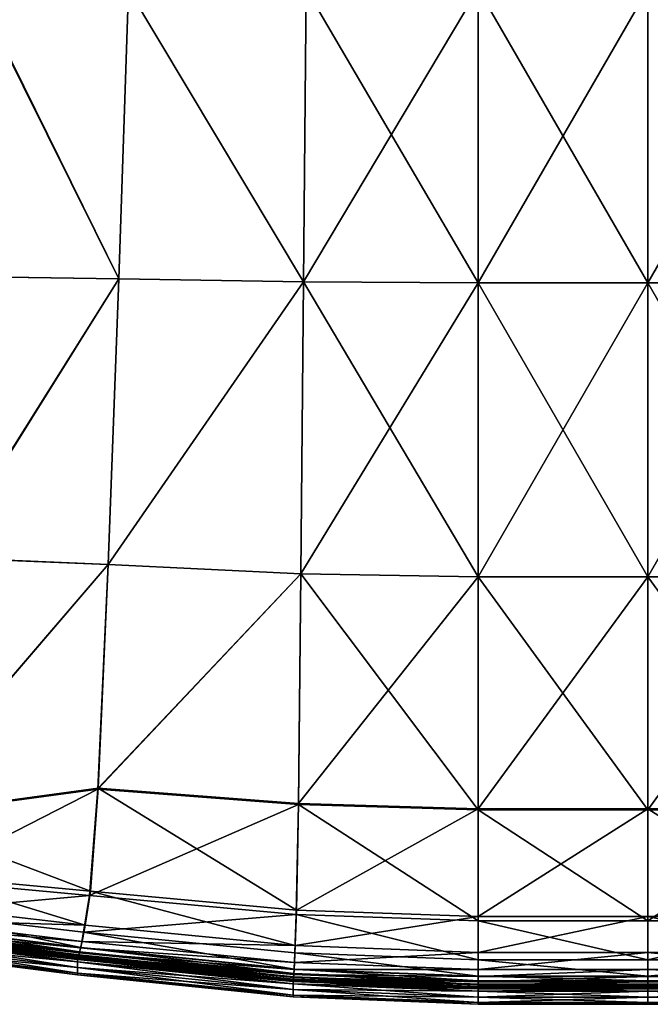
# Model space of a CAD drawing. Header units: millimetres. Extents: x 2387 to 13955, y -4964 to 364.
# Tile 442 of 656: x 6421 to 6661, y -3456 to -3082. Entities that reach past the tile are written whole.
import ezdxf

# ---------------------------------------------------------------- set-up
doc = ezdxf.new("R2010")
doc.units = ezdxf.units.MM
doc.header["$MEASUREMENT"] = 0
doc.layers.add('Predefinito', color=7, linetype='Continuous', true_color=0x000000)

msp = doc.modelspace()

# ---------------------------------------------------------------- linework, layer by layer
at = {"layer": 'Predefinito'}
for points in [[(6459.06, -3180.7, 293.4), (6398.71, -3179.86, 293.4), (6404.4, -3070.81, 293.4)], [(6404.82, -3070.77, 450.76), (6399.13, -3179.78, 453.23), (6459.06, -3180.7, 455.57)], [(6404.4, -3070.81, 293.4), (6462.8, -3070.71, 293.4), (6459.06, -3180.7, 293.4)], [(6459.06, -3180.7, 455.57), (6462.8, -3070.71, 452.75), (6404.82, -3070.77, 450.76)], [(6462.8, -3070.71, 452.75), (6459.06, -3180.7, 455.57), (6529.16, -3181.87, 455.57)], [(6529.16, -3181.87, 293.4), (6459.06, -3180.7, 293.4), (6462.8, -3070.71, 293.4)], [(6529.16, -3181.87, 455.57), (6530.1, -3070.69, 452.75), (6462.8, -3070.71, 452.75)], [(6462.8, -3070.71, 293.4), (6530.1, -3070.69, 293.4), (6529.16, -3181.87, 293.4)], [(6595.43, -3070.68, 452.75), (6530.1, -3070.69, 452.75), (6529.16, -3181.87, 455.57)], [(6529.16, -3181.87, 455.57), (6595.43, -3182.26, 455.57), (6595.43, -3070.68, 452.75)], [(6595.43, -3182.26, 293.4), (6529.16, -3181.87, 293.4), (6530.1, -3070.69, 293.4)], [(6530.1, -3070.69, 293.4), (6595.43, -3070.68, 293.4), (6595.43, -3182.26, 293.4)], [(6595.43, -3070.68, 293.4), (6659.79, -3070.68, 293.4), (6659.79, -3182.26, 293.4)], [(6659.79, -3182.26, 293.4), (6595.43, -3182.26, 293.4), (6595.43, -3070.68, 293.4)], [(6659.79, -3070.68, 452.75), (6595.43, -3070.68, 452.75), (6595.43, -3182.26, 455.57)], [(6595.43, -3182.26, 455.57), (6659.79, -3182.26, 455.57), (6659.79, -3070.68, 452.75)], [(6724.15, -3070.68, 293.4), (6724.15, -3182.26, 293.4), (6659.79, -3182.26, 293.4)], [(6659.79, -3182.26, 293.4), (6659.79, -3070.68, 293.4), (6724.15, -3070.68, 293.4)], [(6724.15, -3182.26, 455.57), (6724.15, -3070.68, 452.75), (6659.79, -3070.68, 452.75)], [(6659.79, -3070.68, 452.75), (6659.79, -3182.26, 455.57), (6724.15, -3182.26, 455.57)], [(6392.55, -3286.62, 293.4), (6398.71, -3179.86, 293.4), (6459.06, -3180.7, 293.4)], [(6459.06, -3180.7, 455.57), (6399.13, -3179.78, 453.23), (6392.96, -3286.5, 450.76)], [(6459.06, -3180.7, 293.4), (6455.01, -3289.16, 293.4), (6392.55, -3286.62, 293.4)], [(6392.96, -3286.5, 450.76), (6455.01, -3289.16, 452.75), (6459.06, -3180.7, 455.57)], [(6455.01, -3289.16, 293.4), (6459.06, -3180.7, 293.4), (6529.16, -3181.87, 293.4)], [(6529.16, -3181.87, 455.57), (6459.06, -3180.7, 455.57), (6455.01, -3289.16, 452.75)], [(6529.16, -3181.87, 293.4), (6528.15, -3292.67, 293.4), (6455.01, -3289.16, 293.4)], [(6455.01, -3289.16, 452.75), (6528.15, -3292.67, 452.75), (6529.16, -3181.87, 455.57)], [(6595.43, -3293.84, 293.4), (6528.15, -3292.67, 293.4), (6529.16, -3181.87, 293.4)], [(6595.43, -3182.26, 455.57), (6529.16, -3181.87, 455.57), (6528.15, -3292.67, 452.75)], [(6528.15, -3292.67, 452.75), (6595.43, -3293.84, 452.75), (6595.43, -3182.26, 455.57)], [(6529.16, -3181.87, 293.4), (6595.43, -3182.26, 293.4), (6595.43, -3293.84, 293.4)], [(6659.79, -3293.84, 293.4), (6595.43, -3293.84, 293.4), (6595.43, -3182.26, 293.4)], [(6595.43, -3182.26, 293.4), (6659.79, -3182.26, 293.4), (6659.79, -3293.84, 293.4)], [(6595.43, -3293.84, 452.75), (6659.79, -3293.84, 452.75), (6659.79, -3182.26, 455.57)], [(6659.79, -3182.26, 455.57), (6595.43, -3182.26, 455.57), (6595.43, -3293.84, 452.75)], [(6724.15, -3182.26, 293.4), (6724.15, -3293.84, 293.4), (6659.79, -3293.84, 293.4)], [(6659.79, -3293.84, 293.4), (6659.79, -3182.26, 293.4), (6724.15, -3182.26, 293.4)], [(6724.15, -3293.84, 452.75), (6724.15, -3182.26, 455.57), (6659.79, -3182.26, 455.57)], [(6659.79, -3182.26, 455.57), (6659.79, -3293.84, 452.75), (6724.15, -3293.84, 452.75)], [(6372.77, -3385.04, 293.4), (6392.55, -3286.62, 293.4), (6455.01, -3289.16, 293.4)], [(6455.01, -3289.16, 452.75), (6392.96, -3286.5, 450.76), (6373.2, -3384.64, 445.69)], [(6455.01, -3289.16, 293.4), (6451.13, -3374.41, 293.4), (6372.77, -3385.04, 293.4)], [(6373.2, -3384.64, 445.69), (6451.23, -3374, 447.23), (6455.01, -3289.16, 452.75)], [(6451.13, -3374.41, 293.4), (6455.01, -3289.16, 293.4), (6528.15, -3292.67, 293.4)], [(6528.15, -3292.67, 293.4), (6527.18, -3380.31, 293.4), (6451.13, -3374.41, 293.4)], [(6528.15, -3292.67, 452.75), (6455.01, -3289.16, 452.75), (6451.23, -3374, 447.23)], [(6451.23, -3374, 447.23), (6527.2, -3379.89, 447.23), (6528.15, -3292.67, 452.75)], [(6595.43, -3382.28, 293.4), (6527.18, -3380.31, 293.4), (6528.15, -3292.67, 293.4)], [(6595.43, -3293.84, 452.75), (6528.15, -3292.67, 452.75), (6527.2, -3379.89, 447.23)], [(6528.15, -3292.67, 293.4), (6595.43, -3293.84, 293.4), (6595.43, -3382.28, 293.4)], [(6527.2, -3379.89, 447.23), (6595.43, -3381.85, 447.23), (6595.43, -3293.84, 452.75)], [(6595.43, -3293.84, 293.4), (6659.79, -3293.84, 293.4), (6659.79, -3382.28, 293.4)], [(6659.79, -3382.28, 293.4), (6595.43, -3382.28, 293.4), (6595.43, -3293.84, 293.4)], [(6659.79, -3293.84, 452.75), (6595.43, -3293.84, 452.75), (6595.43, -3381.85, 447.23)], [(6595.43, -3381.85, 447.23), (6659.79, -3381.85, 447.23), (6659.79, -3293.84, 452.75)], [(6724.15, -3293.84, 293.4), (6724.15, -3382.28, 293.4), (6659.79, -3382.28, 293.4)], [(6659.79, -3382.28, 293.4), (6659.79, -3293.84, 293.4), (6724.15, -3293.84, 293.4)], [(6724.15, -3381.85, 447.23), (6724.15, -3293.84, 452.75), (6659.79, -3293.84, 452.75)], [(6659.79, -3293.84, 452.75), (6659.79, -3381.85, 447.23), (6724.15, -3381.85, 447.23)], [(6383.9, -3408.82, 293.4), (6372.77, -3385.04, 293.4), (6451.13, -3374.41, 293.4)], [(6448.32, -3413.15, 441.97), (6451.23, -3374, 447.23), (6373.2, -3384.64, 445.69)], [(6451.13, -3374.41, 293.4), (6447.92, -3414.77, 293.4), (6383.9, -3408.82, 293.4)], [(6447.92, -3414.77, 293.4), (6451.13, -3374.41, 293.4), (6527.18, -3380.31, 293.4)], [(6451.23, -3374, 447.23), (6448.32, -3413.15, 441.97), (6526.47, -3420.32, 441.97)], [(6526.47, -3420.32, 441.97), (6527.2, -3379.89, 447.23), (6451.23, -3374, 447.23)], [(6527.18, -3380.31, 293.4), (6526.38, -3422.02, 293.4), (6447.92, -3414.77, 293.4)], [(6595.43, -3424.44, 293.4), (6526.38, -3422.02, 293.4), (6527.18, -3380.31, 293.4)], [(6595.43, -3381.85, 447.23), (6527.2, -3379.89, 447.23), (6526.47, -3420.32, 441.97)], [(6526.47, -3420.32, 441.97), (6595.43, -3422.71, 441.97), (6595.43, -3381.85, 447.23)], [(6527.18, -3380.31, 293.4), (6595.43, -3382.28, 293.4), (6595.43, -3424.44, 293.4)], [(6595.43, -3422.71, 441.97), (6659.79, -3422.71, 441.97), (6659.79, -3381.85, 447.23)], [(6659.79, -3381.85, 447.23), (6595.43, -3381.85, 447.23), (6595.43, -3422.71, 441.97)], [(6659.79, -3424.44, 293.4), (6595.43, -3424.44, 293.4), (6595.43, -3382.28, 293.4)], [(6595.43, -3382.28, 293.4), (6659.79, -3382.28, 293.4), (6659.79, -3424.44, 293.4)], [(6724.15, -3422.71, 441.97), (6724.15, -3381.85, 447.23), (6659.79, -3381.85, 447.23)], [(6659.79, -3381.85, 447.23), (6659.79, -3422.71, 441.97), (6724.15, -3422.71, 441.97)], [(6724.15, -3382.28, 293.4), (6724.15, -3424.44, 293.4), (6659.79, -3424.44, 293.4)], [(6659.79, -3424.44, 293.4), (6659.79, -3382.28, 293.4), (6724.15, -3382.28, 293.4)], [(6373.2, -3384.64, 445.69), (6384.71, -3407.17, 441.54), (6448.32, -3413.15, 441.97)], [(6384.71, -3407.17, 441.54), (6381.03, -3418.49, 437.24), (6446.29, -3426.05, 437.35)], [(6446.29, -3426.05, 437.35), (6448.32, -3413.15, 441.97), (6384.71, -3407.17, 441.54)], [(6379.84, -3420.99, 293.5), (6383.9, -3408.82, 293.4), (6447.92, -3414.77, 293.4)], [(6447.92, -3414.77, 293.4), (6445.66, -3428.67, 293.5), (6379.84, -3420.99, 293.5)], [(6445.66, -3428.67, 293.5), (6447.92, -3414.77, 293.4), (6526.38, -3422.02, 293.4)], [(6448.32, -3413.15, 441.97), (6446.29, -3426.05, 437.35), (6525.97, -3433.83, 437.35)], [(6525.97, -3433.83, 437.35), (6526.47, -3420.32, 441.97), (6448.32, -3413.15, 441.97)], [(6446.29, -3426.05, 437.35), (6381.03, -3418.49, 437.24), (6378.99, -3423.99, 433.73)], [(6444.6, -3434.54, 293.8), (6377.93, -3426.21, 293.8), (6379.84, -3420.99, 293.5)], [(6379.84, -3420.99, 293.5), (6445.66, -3428.67, 293.5), (6444.6, -3434.54, 293.8)], [(6526.38, -3422.02, 293.4), (6525.81, -3436.56, 293.5), (6445.66, -3428.67, 293.5)], [(6595.43, -3439.19, 293.5), (6525.81, -3436.56, 293.5), (6526.38, -3422.02, 293.4)], [(6595.43, -3422.71, 441.97), (6526.47, -3420.32, 441.97), (6525.97, -3433.83, 437.35)], [(6525.97, -3433.83, 437.35), (6595.43, -3436.42, 437.35), (6595.43, -3422.71, 441.97)], [(6526.38, -3422.02, 293.4), (6595.43, -3424.44, 293.4), (6595.43, -3439.19, 293.5)], [(6659.79, -3422.71, 441.97), (6595.43, -3422.71, 441.97), (6595.43, -3436.42, 437.35)], [(6595.43, -3436.42, 437.35), (6659.79, -3436.42, 437.35), (6659.79, -3422.71, 441.97)], [(6724.15, -3436.42, 437.35), (6724.15, -3422.71, 441.97), (6659.79, -3422.71, 441.97)], [(6659.79, -3422.71, 441.97), (6659.79, -3436.42, 437.35), (6724.15, -3436.42, 437.35)], [(6444.57, -3434.68, 430.48), (6377.87, -3426.33, 430.48), (6377.02, -3428.13, 426.93)], [(6444.19, -3436.22, 294.39), (6377.18, -3427.78, 294.39), (6377.93, -3426.21, 293.8)], [(6445.17, -3432.2, 433.73), (6378.99, -3423.99, 433.73), (6377.87, -3426.33, 430.48)], [(6377.87, -3426.33, 430.48), (6444.57, -3434.68, 430.48), (6445.17, -3432.2, 433.73)], [(6377.93, -3426.21, 293.8), (6444.6, -3434.54, 293.8), (6444.19, -3436.22, 294.39)], [(6378.99, -3423.99, 433.73), (6445.17, -3432.2, 433.73), (6446.29, -3426.05, 437.35)], [(6525.97, -3433.83, 437.35), (6446.29, -3426.05, 437.35), (6445.17, -3432.2, 433.73)], [(6595.43, -3424.44, 293.4), (6659.79, -3424.44, 293.4), (6659.79, -3439.19, 293.5)], [(6659.79, -3439.19, 293.5), (6595.43, -3439.19, 293.5), (6595.43, -3424.44, 293.4)], [(6724.15, -3424.44, 293.4), (6724.15, -3439.19, 293.5), (6659.79, -3439.19, 293.5)], [(6659.79, -3439.19, 293.5), (6659.79, -3424.44, 293.4), (6724.15, -3424.44, 293.4)], [(6443.45, -3439.08, 418.52), (6375.82, -3430.46, 418.52), (6375.78, -3431.37, 417.27)], [(6443.44, -3439.98, 301), (6375.81, -3431.36, 301), (6375.94, -3430.4, 298.52)], [(6443.46, -3438.91, 418.85), (6375.85, -3430.3, 418.85), (6375.82, -3430.46, 418.52)], [(6375.82, -3430.46, 418.52), (6443.45, -3439.08, 418.52), (6443.46, -3438.91, 418.85)], [(6443.46, -3439.01, 419.2), (6375.85, -3430.4, 419.2), (6375.85, -3430.3, 418.85)], [(6375.85, -3430.3, 418.85), (6443.46, -3438.91, 418.85), (6443.46, -3439.01, 419.2)], [(6375.85, -3430.4, 419.2), (6443.46, -3439.01, 419.2), (6443.48, -3439.07, 419.93)], [(6443.48, -3439.07, 419.93), (6375.89, -3430.46, 419.93), (6375.85, -3430.4, 419.2)], [(6443.57, -3438.76, 421.35), (6376.04, -3430.18, 421.35), (6375.89, -3430.46, 419.93)], [(6375.89, -3430.46, 419.93), (6443.48, -3439.07, 419.93), (6443.57, -3438.76, 421.35)], [(6443.51, -3439, 298.52), (6375.94, -3430.4, 298.52), (6376.19, -3429.88, 296.75)], [(6375.94, -3430.4, 298.52), (6443.51, -3439, 298.52), (6443.44, -3439.98, 301)], [(6443.71, -3438.24, 422.56), (6376.29, -3429.68, 422.56), (6376.04, -3430.18, 421.35)], [(6376.04, -3430.18, 421.35), (6443.57, -3438.76, 421.35), (6443.71, -3438.24, 422.56)], [(6443.65, -3438.45, 296.75), (6376.19, -3429.88, 296.75), (6376.6, -3429, 295.37)], [(6376.19, -3429.88, 296.75), (6443.65, -3438.45, 296.75), (6443.51, -3439, 298.52)], [(6443.88, -3437.64, 422.62), (6376.61, -3429.1, 422.63), (6376.29, -3429.68, 422.56)], [(6376.29, -3429.68, 422.56), (6443.71, -3438.24, 422.56), (6443.88, -3437.64, 422.62)], [(6444.1, -3436.59, 426.93), (6377.02, -3428.13, 426.93), (6376.55, -3429.14, 424.02)], [(6443.85, -3437.67, 424.02), (6376.55, -3429.14, 424.02), (6376.62, -3429.08, 422.68)], [(6376.55, -3429.14, 424.02), (6443.85, -3437.67, 424.02), (6444.1, -3436.59, 426.93)], [(6443.87, -3437.52, 295.37), (6376.6, -3429, 295.37), (6377.18, -3427.78, 294.39)], [(6376.6, -3429, 295.37), (6443.87, -3437.52, 295.37), (6443.65, -3438.45, 296.75)], [(6443.98, -3437.31, 422.38), (6376.79, -3428.79, 422.39), (6376.61, -3429.1, 422.63)], [(6376.61, -3429.1, 422.63), (6443.88, -3437.64, 422.62), (6443.98, -3437.31, 422.38)], [(6443.89, -3437.61, 422.67), (6376.62, -3429.08, 422.68), (6376.79, -3428.79, 422.39)], [(6376.62, -3429.08, 422.68), (6443.89, -3437.61, 422.67), (6443.85, -3437.67, 424.02)], [(6376.79, -3428.79, 422.39), (6443.98, -3437.31, 422.38), (6443.89, -3437.61, 422.67)], [(6377.02, -3428.13, 426.93), (6444.1, -3436.59, 426.93), (6444.57, -3434.68, 430.48)], [(6377.18, -3427.78, 294.39), (6444.19, -3436.22, 294.39), (6443.87, -3437.52, 295.37)], [(6525.54, -3442.7, 293.8), (6444.6, -3434.54, 293.8), (6445.66, -3428.67, 293.5)], [(6445.66, -3428.67, 293.5), (6525.81, -3436.56, 293.5), (6525.54, -3442.7, 293.8)], [(6443.42, -3442.15, 304.51), (6375.77, -3433.53, 304.51), (6375.81, -3431.36, 301)], [(6443.43, -3439.99, 417.27), (6375.78, -3431.37, 417.27), (6375.77, -3433.53, 414.17)], [(6443.42, -3442.15, 414.17), (6375.77, -3433.53, 414.17), (6375.77, -3435.61, 398.45)], [(6375.77, -3433.53, 414.17), (6443.42, -3442.15, 414.17), (6443.43, -3439.99, 417.27)], [(6375.77, -3433.53, 304.51), (6443.42, -3442.15, 304.51), (6443.42, -3444.23, 320.23)], [(6443.42, -3444.23, 320.23), (6375.77, -3435.61, 320.23), (6375.77, -3433.53, 304.51)], [(6375.78, -3431.37, 417.27), (6443.43, -3439.99, 417.27), (6443.45, -3439.08, 418.52)], [(6375.81, -3431.36, 301), (6443.44, -3439.98, 301), (6443.42, -3442.15, 304.51)], [(6525.54, -3442.84, 430.48), (6444.57, -3434.68, 430.48), (6444.1, -3436.59, 426.93)], [(6525.44, -3444.45, 294.39), (6444.19, -3436.22, 294.39), (6444.6, -3434.54, 293.8)], [(6525.69, -3440.25, 433.73), (6445.17, -3432.2, 433.73), (6444.57, -3434.68, 430.48)], [(6444.57, -3434.68, 430.48), (6525.54, -3442.84, 430.48), (6525.69, -3440.25, 433.73)], [(6444.6, -3434.54, 293.8), (6525.54, -3442.7, 293.8), (6525.44, -3444.45, 294.39)], [(6445.17, -3432.2, 433.73), (6525.69, -3440.25, 433.73), (6525.97, -3433.83, 437.35)], [(6595.43, -3436.42, 437.35), (6525.97, -3433.83, 437.35), (6525.69, -3440.25, 433.73)], [(6443.42, -3444.93, 359.34), (6375.77, -3436.31, 359.34), (6375.77, -3435.61, 320.23)], [(6375.77, -3435.61, 320.23), (6443.42, -3444.23, 320.23), (6443.42, -3444.93, 359.34)], [(6443.42, -3444.23, 398.45), (6375.77, -3435.61, 398.45), (6375.77, -3436.31, 359.34)], [(6375.77, -3435.61, 398.45), (6443.42, -3444.23, 398.45), (6443.42, -3442.15, 414.17)], [(6375.77, -3436.31, 359.34), (6443.42, -3444.93, 359.34), (6443.42, -3444.23, 398.45)], [(6525.33, -3446.57, 422.56), (6443.71, -3438.24, 422.56), (6443.57, -3438.76, 421.35)], [(6525.31, -3446.78, 296.75), (6443.65, -3438.45, 296.75), (6443.87, -3437.52, 295.37)], [(6525.42, -3445.96, 422.61), (6443.88, -3437.64, 422.62), (6443.71, -3438.24, 422.56)], [(6443.71, -3438.24, 422.56), (6525.33, -3446.57, 422.56), (6525.42, -3445.96, 422.61)], [(6525.42, -3444.84, 426.93), (6444.1, -3436.59, 426.93), (6443.85, -3437.67, 424.02)], [(6525.37, -3445.97, 424.02), (6443.85, -3437.67, 424.02), (6443.89, -3437.61, 422.67)], [(6443.85, -3437.67, 424.02), (6525.37, -3445.97, 424.02), (6525.42, -3444.84, 426.93)], [(6525.36, -3445.81, 295.37), (6443.87, -3437.52, 295.37), (6444.19, -3436.22, 294.39)], [(6443.87, -3437.52, 295.37), (6525.36, -3445.81, 295.37), (6525.31, -3446.78, 296.75)], [(6525.47, -3445.63, 422.36), (6443.98, -3437.31, 422.38), (6443.88, -3437.64, 422.62)], [(6443.88, -3437.64, 422.62), (6525.42, -3445.96, 422.61), (6525.47, -3445.63, 422.36)], [(6525.42, -3445.94, 422.66), (6443.89, -3437.61, 422.67), (6443.98, -3437.31, 422.38)], [(6443.89, -3437.61, 422.67), (6525.42, -3445.94, 422.66), (6525.37, -3445.97, 424.02)], [(6443.98, -3437.31, 422.38), (6525.47, -3445.63, 422.36), (6525.42, -3445.94, 422.66)], [(6444.1, -3436.59, 426.93), (6525.42, -3444.84, 426.93), (6525.54, -3442.84, 430.48)], [(6444.19, -3436.22, 294.39), (6525.44, -3444.45, 294.39), (6525.36, -3445.81, 295.37)], [(6595.43, -3445.42, 293.8), (6525.54, -3442.7, 293.8), (6525.81, -3436.56, 293.5)], [(6525.69, -3440.25, 433.73), (6595.43, -3442.93, 433.73), (6595.43, -3436.42, 437.35)], [(6525.81, -3436.56, 293.5), (6595.43, -3439.19, 293.5), (6595.43, -3445.42, 293.8)], [(6595.43, -3442.93, 433.73), (6659.79, -3442.93, 433.73), (6659.79, -3436.42, 437.35)], [(6659.79, -3436.42, 437.35), (6595.43, -3436.42, 437.35), (6595.43, -3442.93, 433.73)], [(6724.15, -3442.93, 433.73), (6724.15, -3436.42, 437.35), (6659.79, -3436.42, 437.35)], [(6659.79, -3436.42, 437.35), (6659.79, -3442.93, 433.73), (6724.15, -3442.93, 433.73)], [(6525.25, -3450.52, 304.51), (6443.42, -3442.15, 304.51), (6443.44, -3439.98, 301)], [(6525.25, -3448.37, 417.27), (6443.43, -3439.99, 417.27), (6443.42, -3442.15, 414.17)], [(6525.25, -3450.52, 414.17), (6443.42, -3442.15, 414.17), (6443.42, -3444.23, 398.45)], [(6443.42, -3442.15, 414.17), (6525.25, -3450.52, 414.17), (6525.25, -3448.37, 417.27)], [(6443.42, -3442.15, 304.51), (6525.25, -3450.52, 304.51), (6525.25, -3452.61, 320.23)], [(6525.25, -3452.61, 320.23), (6443.42, -3444.23, 320.23), (6443.42, -3442.15, 304.51)], [(6525.26, -3447.45, 418.52), (6443.45, -3439.08, 418.52), (6443.43, -3439.99, 417.27)], [(6443.43, -3439.99, 417.27), (6525.25, -3448.37, 417.27), (6525.26, -3447.45, 418.52)], [(6525.26, -3448.34, 301), (6443.44, -3439.98, 301), (6443.51, -3439, 298.52)], [(6443.44, -3439.98, 301), (6525.26, -3448.34, 301), (6525.25, -3450.52, 304.51)], [(6525.27, -3447.28, 418.85), (6443.46, -3438.91, 418.85), (6443.45, -3439.08, 418.52)], [(6443.45, -3439.08, 418.52), (6525.26, -3447.45, 418.52), (6525.27, -3447.28, 418.85)], [(6525.27, -3447.38, 419.2), (6443.46, -3439.01, 419.2), (6443.46, -3438.91, 418.85)], [(6443.46, -3438.91, 418.85), (6525.27, -3447.28, 418.85), (6525.27, -3447.38, 419.2)], [(6443.46, -3439.01, 419.2), (6525.27, -3447.38, 419.2), (6525.27, -3447.43, 419.93)], [(6525.27, -3447.43, 419.93), (6443.48, -3439.07, 419.93), (6443.46, -3439.01, 419.2)], [(6525.29, -3447.11, 421.35), (6443.57, -3438.76, 421.35), (6443.48, -3439.07, 419.93)], [(6443.48, -3439.07, 419.93), (6525.27, -3447.43, 419.93), (6525.29, -3447.11, 421.35)], [(6525.27, -3447.36, 298.52), (6443.51, -3439, 298.52), (6443.65, -3438.45, 296.75)], [(6443.51, -3439, 298.52), (6525.27, -3447.36, 298.52), (6525.26, -3448.34, 301)], [(6443.57, -3438.76, 421.35), (6525.29, -3447.11, 421.35), (6525.33, -3446.57, 422.56)], [(6443.65, -3438.45, 296.75), (6525.31, -3446.78, 296.75), (6525.27, -3447.36, 298.52)], [(6595.43, -3442.93, 433.73), (6525.69, -3440.25, 433.73), (6525.54, -3442.84, 430.48)], [(6659.79, -3445.42, 293.8), (6595.43, -3445.42, 293.8), (6595.43, -3439.19, 293.5)], [(6595.43, -3439.19, 293.5), (6659.79, -3439.19, 293.5), (6659.79, -3445.42, 293.8)], [(6724.15, -3439.19, 293.5), (6724.15, -3445.42, 293.8), (6659.79, -3445.42, 293.8)], [(6659.79, -3445.42, 293.8), (6659.79, -3439.19, 293.5), (6724.15, -3439.19, 293.5)], [(6525.25, -3453.3, 359.34), (6443.42, -3444.93, 359.34), (6443.42, -3444.23, 320.23)], [(6443.42, -3444.23, 320.23), (6525.25, -3452.61, 320.23), (6525.25, -3453.3, 359.34)], [(6525.25, -3452.61, 398.45), (6443.42, -3444.23, 398.45), (6443.42, -3444.93, 359.34)], [(6443.42, -3444.23, 398.45), (6525.25, -3452.61, 398.45), (6525.25, -3450.52, 414.17)], [(6443.42, -3444.93, 359.34), (6525.25, -3453.3, 359.34), (6525.25, -3452.61, 398.45)], [(6595.43, -3449.55, 296.75), (6525.31, -3446.78, 296.75), (6525.36, -3445.81, 295.37)], [(6595.43, -3448.57, 295.37), (6525.36, -3445.81, 295.37), (6525.44, -3444.45, 294.39)], [(6525.36, -3445.81, 295.37), (6595.43, -3448.57, 295.37), (6595.43, -3449.55, 296.75)], [(6595.43, -3447.59, 426.93), (6525.42, -3444.84, 426.93), (6525.37, -3445.97, 424.02)], [(6595.43, -3445.56, 430.48), (6525.54, -3442.84, 430.48), (6525.42, -3444.84, 426.93)], [(6525.42, -3444.84, 426.93), (6595.43, -3447.59, 426.93), (6595.43, -3445.56, 430.48)], [(6595.47, -3448.71, 422.65), (6525.42, -3445.94, 422.66), (6525.47, -3445.63, 422.36)], [(6595.49, -3448.41, 422.34), (6525.47, -3445.63, 422.36), (6525.42, -3445.96, 422.61)], [(6595.43, -3447.19, 294.39), (6525.44, -3444.45, 294.39), (6525.54, -3442.7, 293.8)], [(6525.44, -3444.45, 294.39), (6595.43, -3447.19, 294.39), (6595.43, -3448.57, 295.37)], [(6525.47, -3445.63, 422.36), (6595.49, -3448.41, 422.34), (6595.47, -3448.71, 422.65)], [(6525.54, -3442.7, 293.8), (6595.43, -3445.42, 293.8), (6595.43, -3447.19, 294.39)], [(6525.54, -3442.84, 430.48), (6595.43, -3445.56, 430.48), (6595.43, -3442.93, 433.73)], [(6659.79, -3442.93, 433.73), (6595.43, -3442.93, 433.73), (6595.43, -3445.56, 430.48)], [(6595.43, -3445.56, 430.48), (6659.79, -3445.56, 430.48), (6659.79, -3442.93, 433.73)], [(6595.43, -3445.42, 293.8), (6659.79, -3445.42, 293.8), (6659.79, -3447.19, 294.39)], [(6659.79, -3447.19, 294.39), (6595.43, -3447.19, 294.39), (6595.43, -3445.42, 293.8)], [(6595.43, -3447.59, 426.93), (6659.79, -3447.59, 426.93), (6659.79, -3445.56, 430.48)], [(6659.79, -3445.56, 430.48), (6595.43, -3445.56, 430.48), (6595.43, -3447.59, 426.93)], [(6724.15, -3445.56, 430.48), (6724.15, -3442.93, 433.73), (6659.79, -3442.93, 433.73)], [(6659.79, -3442.93, 433.73), (6659.79, -3445.56, 430.48), (6724.15, -3445.56, 430.48)], [(6724.15, -3445.42, 293.8), (6724.15, -3447.19, 294.39), (6659.79, -3447.19, 294.39)], [(6659.79, -3447.19, 294.39), (6659.79, -3445.42, 293.8), (6724.15, -3445.42, 293.8)], [(6724.15, -3447.59, 426.93), (6724.15, -3445.56, 430.48), (6659.79, -3445.56, 430.48)], [(6659.79, -3445.56, 430.48), (6659.79, -3447.59, 426.93), (6724.15, -3447.59, 426.93)], [(6595.44, -3450.24, 418.52), (6525.26, -3447.45, 418.52), (6525.25, -3448.37, 417.27)], [(6595.43, -3453.32, 304.51), (6525.25, -3450.52, 304.51), (6525.26, -3448.34, 301)], [(6525.25, -3448.37, 417.27), (6595.43, -3451.16, 417.27), (6595.44, -3450.24, 418.52)], [(6595.43, -3451.16, 417.27), (6525.25, -3448.37, 417.27), (6525.25, -3450.52, 414.17)], [(6595.44, -3450.07, 418.85), (6525.27, -3447.28, 418.85), (6525.26, -3447.45, 418.52)], [(6595.43, -3451.13, 301), (6525.26, -3448.34, 301), (6525.27, -3447.36, 298.52)], [(6525.26, -3447.45, 418.52), (6595.44, -3450.24, 418.52), (6595.44, -3450.07, 418.85)], [(6525.26, -3448.34, 301), (6595.43, -3451.13, 301), (6595.43, -3453.32, 304.51)], [(6595.43, -3450.15, 298.52), (6525.27, -3447.36, 298.52), (6525.31, -3446.78, 296.75)], [(6595.43, -3449.89, 421.35), (6525.29, -3447.11, 421.35), (6525.27, -3447.43, 419.93)], [(6595.44, -3450.17, 419.2), (6525.27, -3447.38, 419.2), (6525.27, -3447.28, 418.85)], [(6525.27, -3447.28, 418.85), (6595.44, -3450.07, 418.85), (6595.44, -3450.17, 419.2)], [(6525.27, -3447.36, 298.52), (6595.43, -3450.15, 298.52), (6595.43, -3451.13, 301)], [(6525.27, -3447.38, 419.2), (6595.44, -3450.17, 419.2), (6595.43, -3450.22, 419.92)], [(6595.43, -3450.22, 419.92), (6525.27, -3447.43, 419.93), (6525.27, -3447.38, 419.2)], [(6525.27, -3447.43, 419.93), (6595.43, -3450.22, 419.92), (6595.43, -3449.89, 421.35)], [(6595.44, -3449.35, 422.56), (6525.33, -3446.57, 422.56), (6525.29, -3447.11, 421.35)], [(6525.29, -3447.11, 421.35), (6595.43, -3449.89, 421.35), (6595.44, -3449.35, 422.56)], [(6525.31, -3446.78, 296.75), (6595.43, -3449.55, 296.75), (6595.43, -3450.15, 298.52)], [(6595.47, -3448.74, 422.6), (6525.42, -3445.96, 422.61), (6525.33, -3446.57, 422.56)], [(6525.33, -3446.57, 422.56), (6595.44, -3449.35, 422.56), (6595.47, -3448.74, 422.6)], [(6595.44, -3448.74, 424.01), (6525.37, -3445.97, 424.02), (6525.42, -3445.94, 422.66)], [(6525.37, -3445.97, 424.02), (6595.44, -3448.74, 424.01), (6595.43, -3447.59, 426.93)], [(6525.42, -3445.94, 422.66), (6595.47, -3448.71, 422.65), (6595.44, -3448.74, 424.01)], [(6525.42, -3445.96, 422.61), (6595.47, -3448.74, 422.6), (6595.49, -3448.41, 422.34)], [(6659.79, -3448.57, 295.37), (6595.43, -3448.57, 295.37), (6595.43, -3447.19, 294.39)], [(6595.43, -3447.19, 294.39), (6659.79, -3447.19, 294.39), (6659.79, -3448.57, 295.37)], [(6659.79, -3447.59, 426.93), (6595.43, -3447.59, 426.93), (6595.44, -3448.74, 424.01)], [(6595.43, -3448.57, 295.37), (6659.79, -3448.57, 295.37), (6659.79, -3449.55, 296.75)], [(6659.79, -3449.55, 296.75), (6595.43, -3449.55, 296.75), (6595.43, -3448.57, 295.37)], [(6595.43, -3449.89, 421.35), (6659.79, -3449.89, 421.35), (6659.79, -3449.35, 422.55)], [(6659.79, -3449.35, 422.55), (6595.44, -3449.35, 422.56), (6595.43, -3449.89, 421.35)], [(6659.79, -3450.15, 298.52), (6595.43, -3450.15, 298.52), (6595.43, -3449.55, 296.75)], [(6595.43, -3449.55, 296.75), (6659.79, -3449.55, 296.75), (6659.79, -3450.15, 298.52)], [(6595.44, -3448.74, 424.01), (6659.79, -3448.74, 424.01), (6659.79, -3447.59, 426.93)], [(6659.79, -3448.74, 424.01), (6595.44, -3448.74, 424.01), (6595.47, -3448.71, 422.65)], [(6659.79, -3448.74, 422.59), (6595.47, -3448.74, 422.6), (6595.44, -3449.35, 422.56)], [(6595.44, -3449.35, 422.56), (6659.79, -3449.35, 422.55), (6659.79, -3448.74, 422.59)], [(6659.79, -3448.71, 422.64), (6595.47, -3448.71, 422.65), (6595.49, -3448.41, 422.34)], [(6659.79, -3448.42, 422.34), (6595.49, -3448.41, 422.34), (6595.47, -3448.74, 422.6)], [(6595.47, -3448.74, 422.6), (6659.79, -3448.74, 422.59), (6659.79, -3448.42, 422.34)], [(6595.47, -3448.71, 422.65), (6659.79, -3448.71, 422.64), (6659.79, -3448.74, 424.01)], [(6595.49, -3448.41, 422.34), (6659.79, -3448.42, 422.34), (6659.79, -3448.71, 422.64)], [(6724.15, -3447.19, 294.39), (6724.15, -3448.57, 295.37), (6659.79, -3448.57, 295.37)], [(6659.79, -3448.57, 295.37), (6659.79, -3447.19, 294.39), (6724.15, -3447.19, 294.39)], [(6724.14, -3448.74, 424.01), (6724.15, -3447.59, 426.93), (6659.79, -3447.59, 426.93)], [(6659.79, -3447.59, 426.93), (6659.79, -3448.74, 424.01), (6724.14, -3448.74, 424.01)], [(6724.09, -3448.41, 422.34), (6724.11, -3448.71, 422.65), (6659.79, -3448.71, 422.64)], [(6659.79, -3448.71, 422.64), (6659.79, -3448.42, 422.34), (6724.09, -3448.41, 422.34)], [(6724.11, -3448.74, 422.6), (6724.09, -3448.41, 422.34), (6659.79, -3448.42, 422.34)], [(6659.79, -3448.42, 422.34), (6659.79, -3448.74, 422.59), (6724.11, -3448.74, 422.6)], [(6724.15, -3448.57, 295.37), (6724.15, -3449.55, 296.75), (6659.79, -3449.55, 296.75)], [(6659.79, -3449.55, 296.75), (6659.79, -3448.57, 295.37), (6724.15, -3448.57, 295.37)], [(6724.11, -3448.71, 422.65), (6724.14, -3448.74, 424.01), (6659.79, -3448.74, 424.01)], [(6659.79, -3448.74, 424.01), (6659.79, -3448.71, 422.64), (6724.11, -3448.71, 422.65)], [(6724.14, -3449.35, 422.56), (6724.11, -3448.74, 422.6), (6659.79, -3448.74, 422.59)], [(6659.79, -3448.74, 422.59), (6659.79, -3449.35, 422.55), (6724.14, -3449.35, 422.56)], [(6724.15, -3449.89, 421.35), (6724.14, -3449.35, 422.56), (6659.79, -3449.35, 422.55)], [(6659.79, -3449.35, 422.55), (6659.79, -3449.89, 421.35), (6724.15, -3449.89, 421.35)], [(6724.15, -3449.55, 296.75), (6724.15, -3450.15, 298.52), (6659.79, -3450.15, 298.52)], [(6659.79, -3450.15, 298.52), (6659.79, -3449.55, 296.75), (6724.15, -3449.55, 296.75)], [(6595.43, -3453.32, 414.17), (6525.25, -3450.52, 414.17), (6525.25, -3452.61, 398.45)], [(6525.25, -3450.52, 414.17), (6595.43, -3453.32, 414.17), (6595.43, -3451.16, 417.27)], [(6525.25, -3450.52, 304.51), (6595.43, -3453.32, 304.51), (6595.43, -3455.4, 320.23)], [(6595.43, -3455.4, 320.23), (6525.25, -3452.61, 320.23), (6525.25, -3450.52, 304.51)], [(6595.43, -3456.09, 359.34), (6525.25, -3453.3, 359.34), (6525.25, -3452.61, 320.23)], [(6525.25, -3452.61, 320.23), (6595.43, -3455.4, 320.23), (6595.43, -3456.09, 359.34)], [(6595.43, -3455.4, 398.45), (6525.25, -3452.61, 398.45), (6525.25, -3453.3, 359.34)], [(6525.25, -3452.61, 398.45), (6595.43, -3455.4, 398.45), (6595.43, -3453.32, 414.17)], [(6525.25, -3453.3, 359.34), (6595.43, -3456.09, 359.34), (6595.43, -3455.4, 398.45)], [(6659.79, -3449.89, 421.35), (6595.43, -3449.89, 421.35), (6595.43, -3450.22, 419.92)], [(6595.43, -3450.22, 419.92), (6659.79, -3450.22, 419.92), (6659.79, -3449.89, 421.35)], [(6595.43, -3450.15, 298.52), (6659.79, -3450.15, 298.52), (6659.79, -3451.13, 301)], [(6659.79, -3451.13, 301), (6595.43, -3451.13, 301), (6595.43, -3450.15, 298.52)], [(6659.79, -3450.22, 419.92), (6595.43, -3450.22, 419.92), (6595.44, -3450.17, 419.2)], [(6659.79, -3450.24, 418.52), (6595.44, -3450.24, 418.52), (6595.43, -3451.16, 417.27)], [(6595.43, -3451.16, 417.27), (6659.79, -3451.16, 417.27), (6659.79, -3450.24, 418.52)], [(6659.79, -3453.32, 304.51), (6595.43, -3453.32, 304.51), (6595.43, -3451.13, 301)], [(6595.43, -3451.13, 301), (6659.79, -3451.13, 301), (6659.79, -3453.32, 304.51)], [(6595.43, -3453.32, 414.17), (6659.79, -3453.32, 414.17), (6659.79, -3451.16, 417.27)], [(6659.79, -3451.16, 417.27), (6595.43, -3451.16, 417.27), (6595.43, -3453.32, 414.17)], [(6659.79, -3453.32, 414.17), (6595.43, -3453.32, 414.17), (6595.43, -3455.4, 398.45)], [(6595.43, -3455.4, 398.45), (6659.79, -3455.4, 398.45), (6659.79, -3453.32, 414.17)], [(6595.43, -3453.32, 304.51), (6659.79, -3453.32, 304.51), (6659.79, -3455.4, 320.23)], [(6659.79, -3455.4, 320.23), (6595.43, -3455.4, 320.23), (6595.43, -3453.32, 304.51)], [(6595.44, -3450.24, 418.52), (6659.79, -3450.24, 418.52), (6659.79, -3450.07, 418.85)], [(6659.79, -3450.07, 418.85), (6595.44, -3450.07, 418.85), (6595.44, -3450.24, 418.52)], [(6659.79, -3450.17, 419.2), (6595.44, -3450.17, 419.2), (6595.44, -3450.07, 418.85)], [(6595.44, -3450.07, 418.85), (6659.79, -3450.07, 418.85), (6659.79, -3450.17, 419.2)], [(6595.44, -3450.17, 419.2), (6659.79, -3450.17, 419.2), (6659.79, -3450.22, 419.92)], [(6724.15, -3450.22, 419.92), (6724.15, -3449.89, 421.35), (6659.79, -3449.89, 421.35)], [(6659.79, -3449.89, 421.35), (6659.79, -3450.22, 419.92), (6724.15, -3450.22, 419.92)], [(6724.14, -3450.24, 418.52), (6724.14, -3450.07, 418.85), (6659.79, -3450.07, 418.85)], [(6659.79, -3450.07, 418.85), (6659.79, -3450.24, 418.52), (6724.14, -3450.24, 418.52)], [(6724.14, -3450.07, 418.85), (6724.14, -3450.17, 419.2), (6659.79, -3450.17, 419.2)], [(6659.79, -3450.17, 419.2), (6659.79, -3450.07, 418.85), (6724.14, -3450.07, 418.85)], [(6724.15, -3450.15, 298.52), (6724.15, -3451.13, 301), (6659.79, -3451.13, 301)], [(6659.79, -3451.13, 301), (6659.79, -3450.15, 298.52), (6724.15, -3450.15, 298.52)], [(6724.14, -3450.17, 419.2), (6724.15, -3450.22, 419.92), (6659.79, -3450.22, 419.92)], [(6659.79, -3450.22, 419.92), (6659.79, -3450.17, 419.2), (6724.14, -3450.17, 419.2)], [(6724.15, -3451.16, 417.27), (6724.14, -3450.24, 418.52), (6659.79, -3450.24, 418.52)], [(6659.79, -3450.24, 418.52), (6659.79, -3451.16, 417.27), (6724.15, -3451.16, 417.27)], [(6724.15, -3451.13, 301), (6724.15, -3453.32, 304.51), (6659.79, -3453.32, 304.51)], [(6659.79, -3453.32, 304.51), (6659.79, -3451.13, 301), (6724.15, -3451.13, 301)], [(6724.15, -3453.32, 414.17), (6724.15, -3451.16, 417.27), (6659.79, -3451.16, 417.27)], [(6659.79, -3451.16, 417.27), (6659.79, -3453.32, 414.17), (6724.15, -3453.32, 414.17)], [(6724.15, -3455.4, 398.45), (6724.15, -3453.32, 414.17), (6659.79, -3453.32, 414.17)], [(6659.79, -3453.32, 414.17), (6659.79, -3455.4, 398.45), (6724.15, -3455.4, 398.45)], [(6724.15, -3453.32, 304.51), (6724.15, -3455.4, 320.23), (6659.79, -3455.4, 320.23)], [(6659.79, -3455.4, 320.23), (6659.79, -3453.32, 304.51), (6724.15, -3453.32, 304.51)], [(6659.79, -3456.09, 359.34), (6595.43, -3456.09, 359.34), (6595.43, -3455.4, 320.23)], [(6595.43, -3455.4, 320.23), (6659.79, -3455.4, 320.23), (6659.79, -3456.09, 359.34)], [(6595.43, -3456.09, 359.34), (6659.79, -3456.09, 359.34), (6659.79, -3455.4, 398.45)], [(6659.79, -3455.4, 398.45), (6595.43, -3455.4, 398.45), (6595.43, -3456.09, 359.34)], [(6724.15, -3456.09, 359.34), (6724.15, -3455.4, 398.45), (6659.79, -3455.4, 398.45)], [(6659.79, -3455.4, 398.45), (6659.79, -3456.09, 359.34), (6724.15, -3456.09, 359.34)], [(6724.15, -3455.4, 320.23), (6724.15, -3456.09, 359.34), (6659.79, -3456.09, 359.34)], [(6659.79, -3456.09, 359.34), (6659.79, -3455.4, 320.23), (6724.15, -3455.4, 320.23)]]:
    msp.add_3dface(points, dxfattribs=at)

doc.saveas('drawing.dxf')
